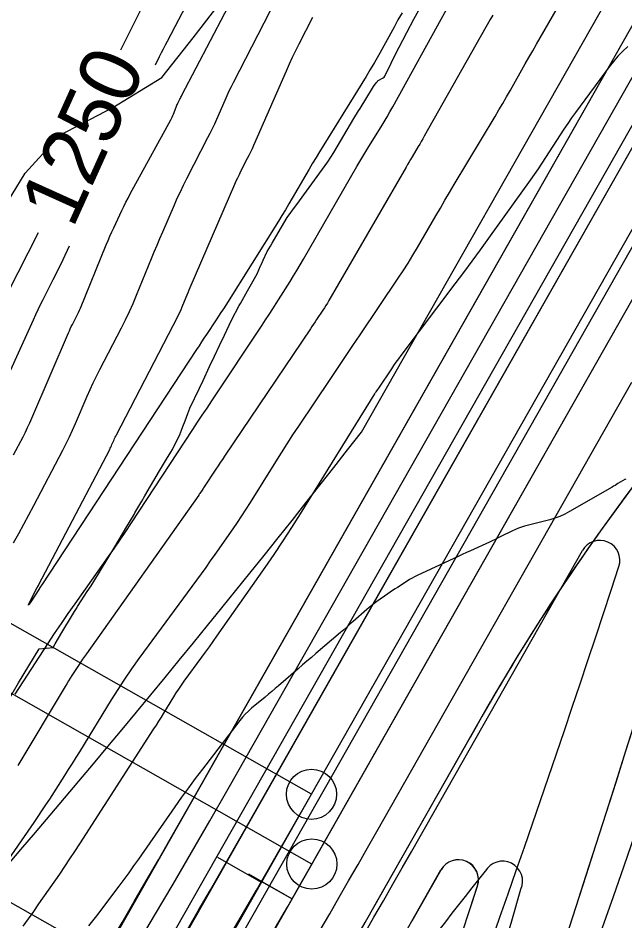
# Model space of a CAD drawing. Extents: x 658976 to 668726, y 639543 to 647196.
# Drawn here: x 662414.7 to 662475.3, y 643354.6 to 643444.7 of the extents above; entities that cross this region are included whole.
import ezdxf

# ---------------------------------------------------------------- set-up
doc = ezdxf.new("R2010")
doc.units = 0
for name, color, linetype in [('Ex_Contour Labels', 7, 'Continuous'), ('Ex_Major Contours', 7, 'Continuous'), ('Ex_Minor Contours', 7, 'Continuous'), ('R_Ramp 15 Degree_Min Ls', 7, 'Continuous'), ('R_Ramp 20 Degree Des Ls', 7, 'Continuous'), ('R_Ramp 20 Degree Des Ls Annot', 7, 'Continuous'), ('R_Ramp 20 Degree Existing Ramp', 7, 'Continuous'), ('R_Ramp 20 Degree_Min Ls', 7, 'Continuous')]:
    doc.layers.add(name, color=color, linetype=linetype)

msp = doc.modelspace()

# ---------------------------------------------------------------- linework, layer by layer
at = {"layer": 'Ex_Major Contours'}
for points in [[(662424.946, 643441.53), (662425.029, 643441.71), (662425.362, 643442.384), (662427.218, 643446.025)], [(662475.54, 643441.861), (662475.033, 643441.385), (662474.552, 643440.885), (662474.099, 643440.36), (662473.672, 643439.811), (662470.322, 643435.263), (662469.925, 643434.715), (662469.537, 643434.161), (662469.158, 643433.601), (662468.788, 643433.035), (662467.325, 643430.759), (662466.955, 643430.192), (662466.579, 643429.63), (662466.195, 643429.073), (662465.805, 643428.521), (662461.642, 643422.712), (662460.814, 643421.563), (662459.978, 643420.42), (662459.134, 643419.282), (662458.283, 643418.15), (662452.884, 643411.013), (662452.641, 643410.687), (662452.403, 643410.358), (662452.169, 643410.026), (662451.94, 643409.69), (662450.643, 643407.764), (662450.545, 643407.618), (662450.38, 643407.373), (662450.348, 643407.324), (662450.315, 643407.275), (662450.284, 643407.226), (662450.253, 643407.176), (662442.841, 643395.216), (662441.984, 643393.855), (662441.108, 643392.507), (662440.213, 643391.171), (662439.299, 643389.848), (662434.504, 643383.014), (662434.129, 643382.482), (662433.75, 643381.951), (662433.369, 643381.423), (662432.986, 643380.896), (662431.23, 643378.502), (662430.957, 643378.12), (662430.691, 643377.733), (662430.433, 643377.34), (662430.183, 643376.942), (662429.201, 643375.338), (662428.954, 643374.938), (662428.705, 643374.539), (662428.454, 643374.142), (662428.2, 643373.746), (662420.829, 643362.294), (662420.334, 643361.533), (662419.833, 643360.776), (662419.325, 643360.023), (662418.811, 643359.274), (662416.74, 643356.29), (662416.221, 643355.544), (662415.699, 643354.801), (662415.175, 643354.06)], [(662413.657, 643417.261), (662416.715, 643423.302)]]:
    msp.add_lwpolyline(points, dxfattribs=at)
at = {"layer": 'Ex_Minor Contours'}
for points in [[(662408.296, 643352.908), (662416.287, 643364.427), (662416.683, 643365.004), (662417.075, 643365.584), (662417.461, 643366.168), (662417.843, 643366.755), (662419.359, 643369.111), (662419.736, 643369.7), (662420.11, 643370.292), (662420.481, 643370.886), (662420.849, 643371.482), (662424.011, 643376.643), (662424.671, 643377.695), (662425.352, 643378.732), (662426.054, 643379.756), (662426.778, 643380.765), (662432.524, 643388.604), (662432.985, 643389.237), (662433.444, 643389.872), (662433.899, 643390.51), (662434.35, 643391.151), (662436.151, 643393.717), (662436.596, 643394.361), (662437.032, 643395.012), (662437.459, 643395.669), (662437.876, 643396.332), (662440.401, 643400.405), (662440.963, 643401.304), (662441.534, 643402.196), (662442.113, 643403.084), (662442.701, 643403.966), (662445.908, 643408.734), (662446.64, 643409.822), (662447.372, 643410.909), (662448.104, 643411.997), (662448.837, 643413.085), (662452.629, 643418.718), (662453.13, 643419.475), (662453.618, 643420.241), (662454.092, 643421.015), (662454.553, 643421.797), (662456.372, 643424.941), (662456.828, 643425.726), (662457.288, 643426.51), (662457.75, 643427.291), (662458.216, 643428.071), (662462.296, 643434.877), (662462.682, 643435.525), (662463.063, 643436.175), (662463.441, 643436.827), (662463.814, 643437.481), (662465.299, 643440.104), (662465.671, 643440.759), (662466.044, 643441.414), (662466.418, 643442.068), (662466.793, 643442.721), (662471.978, 643451.722)], [(662414.232, 643401.09), (662415.184, 643402.908), (662415.418, 643403.364), (662415.643, 643403.825), (662415.858, 643404.29), (662416.065, 643404.76), (662419.715, 643413.275), (662419.806, 643413.484), (662419.902, 643413.691), (662420.001, 643413.895), (662420.104, 643414.099), (662420.523, 643414.907), (662420.626, 643415.111), (662420.723, 643415.316), (662420.817, 643415.524), (662420.905, 643415.734), (662423.49, 643422.046), (662423.671, 643422.48), (662423.856, 643422.911), (662424.047, 643423.339), (662424.243, 643423.766), (662425.035, 643425.468), (662425.237, 643425.892), (662425.445, 643426.312), (662425.661, 643426.729), (662425.882, 643427.143), (662429.919, 643434.523), (662429.994, 643434.665), (662430.064, 643434.809), (662430.129, 643434.956), (662430.19, 643435.104), (662430.46, 643435.798), (662430.501, 643435.9), (662430.545, 643436.001), (662430.591, 643436.101), (662430.64, 643436.2), (662430.84, 643436.592), (662430.89, 643436.69), (662430.94, 643436.788), (662430.991, 643436.886), (662431.042, 643436.983), (662436.751, 643447.937)], [(662440.419, 643446.554), (662436.184, 643438.294), (662435.954, 643437.836), (662435.731, 643437.376), (662435.515, 643436.912), (662435.307, 643436.445), (662434.486, 643434.569), (662434.278, 643434.102), (662434.061, 643433.639), (662433.838, 643433.179), (662433.607, 643432.722), (662431.497, 643428.634), (662431.169, 643427.984), (662430.852, 643427.329), (662430.547, 643426.669), (662430.252, 643426.003), (662429.099, 643423.33), (662428.812, 643422.661), (662428.528, 643421.991), (662428.247, 643421.319), (662427.97, 643420.646), (662426.478, 643417.004), (662426.129, 643416.176), (662425.761, 643415.357), (662425.375, 643414.547), (662424.97, 643413.745), (662422.815, 643409.587), (662422.481, 643408.928), (662422.159, 643408.264), (662421.85, 643407.594), (662421.553, 643406.918), (662420.389, 643404.203), (662420.092, 643403.527), (662419.782, 643402.858), (662419.458, 643402.194), (662419.122, 643401.537), (662416.236, 643396.029), (662415.739, 643395.09), (662415.234, 643394.156), (662414.721, 643393.227), (662414.199, 643392.301)], [(662431.845, 643446.719), (662429.574, 643442.36), (662429.375, 643441.978), (662429.177, 643441.595), (662428.98, 643441.212), (662428.784, 643440.828), (662428.357, 643439.99)], [(662414.387, 643377.21), (662417.672, 643382.252), (662418.336, 643383.259), (662419.008, 643384.26), (662419.691, 643385.255), (662420.383, 643386.243), (662423.726, 643390.969), (662424.305, 643391.796), (662424.877, 643392.627), (662425.442, 643393.463), (662426.001, 643394.304), (662432.136, 643403.637), (662432.605, 643404.348), (662433.074, 643405.059), (662433.544, 643405.77), (662434.016, 643406.479), (662439.035, 643414.025), (662439.393, 643414.566), (662439.747, 643415.11), (662440.098, 643415.657), (662440.445, 643416.206), (662441.826, 643418.405), (662442.169, 643418.957), (662442.507, 643419.512), (662442.839, 643420.069), (662443.166, 643420.63), (662448.495, 643429.864), (662448.787, 643430.365), (662449.083, 643430.864), (662449.383, 643431.36), (662449.687, 643431.854), (662450.911, 643433.823), (662451.214, 643434.318), (662451.51, 643434.816), (662451.8, 643435.318), (662452.083, 643435.824), (662457.44, 643445.551)], [(662462.056, 643444.966), (662461.817, 643444.545), (662455.218, 643432.889), (662455.071, 643432.63), (662454.922, 643432.373), (662454.771, 643432.116), (662454.619, 643431.861), (662454.007, 643430.84), (662453.855, 643430.585), (662453.704, 643430.329), (662453.553, 643430.072), (662453.404, 643429.815), (662445.698, 643416.494), (662445.555, 643416.253), (662445.409, 643416.015), (662445.259, 643415.779), (662445.105, 643415.545), (662444.48, 643414.617), (662444.323, 643414.385), (662444.167, 643414.152), (662444.011, 643413.92), (662443.855, 643413.688), (662435.298, 643400.971), (662435.083, 643400.65), (662434.868, 643400.329), (662434.653, 643400.008), (662434.439, 643399.687), (662433.201, 643397.825), (662433.178, 643397.791), (662433.156, 643397.757), (662433.134, 643397.723), (662433.111, 643397.689), (662432.819, 643397.245), (662432.792, 643397.205), (662432.766, 643397.165), (662432.738, 643397.126), (662432.711, 643397.086), (662421.502, 643381.241), (662421.316, 643380.976), (662421.133, 643380.709), (662420.953, 643380.44), (662420.774, 643380.169), (662420.067, 643379.084), (662419.892, 643378.812), (662419.719, 643378.538), (662419.549, 643378.262), (662419.381, 643377.985), (662414.669, 643370.116)], [(662453.004, 643445.202), (662452.601, 643444.499), (662452.205, 643443.791), (662450.641, 643440.95), (662450.245, 643440.242), (662449.84, 643439.54), (662449.425, 643438.843), (662449.002, 643438.151), (662444.774, 643431.347), (662444.422, 643430.776), (662444.075, 643430.201), (662443.733, 643429.624), (662443.395, 643429.045), (662442.053, 643426.72), (662441.715, 643426.14), (662441.372, 643425.564), (662441.023, 643424.991), (662440.669, 643424.421), (662435.41, 643416.047), (662435.175, 643415.674), (662434.937, 643415.303), (662434.696, 643414.934), (662434.453, 643414.566), (662433.477, 643413.098), (662433.233, 643412.731), (662432.989, 643412.363), (662432.746, 643411.995), (662432.504, 643411.627), (662417.056, 643388.13), (662417.036, 643388.1), (662417.016, 643388.07), (662416.996, 643388.041), (662416.975, 643388.011), (662416.892, 643387.894), (662416.871, 643387.864), (662416.851, 643387.834), (662416.831, 643387.804), (662416.811, 643387.774), (662415.881, 643386.347), (662415.761, 643386.168), (662415.712, 643386.113), (662415.736, 643386.182), (662415.832, 643386.375), (662416.599, 643387.852), (662416.613, 643387.878), (662416.627, 643387.905), (662416.642, 643387.931), (662416.656, 643387.957), (662416.715, 643388.061), (662416.73, 643388.087), (662416.745, 643388.113), (662416.759, 643388.14), (662416.773, 643388.166), (662423.831, 643401.637), (662423.891, 643401.756), (662423.95, 643401.876), (662424.006, 643401.997), (662424.06, 643402.12), (662424.271, 643402.611), (662424.324, 643402.733), (662424.38, 643402.855), (662424.439, 643402.975), (662424.499, 643403.094), (662430.62, 643414.902), (662430.739, 643415.137), (662430.851, 643415.374), (662430.959, 643415.613), (662431.061, 643415.855), (662431.459, 643416.827), (662431.559, 643417.07), (662431.661, 643417.312), (662431.763, 643417.554), (662431.867, 643417.795), (662436.313, 643428.098), (662436.46, 643428.429), (662436.612, 643428.758), (662436.769, 643429.084), (662436.932, 643429.407), (662437.597, 643430.694), (662437.76, 643431.017), (662437.918, 643431.342), (662438.071, 643431.67), (662438.219, 643432.001), (662441.469, 643439.431), (662441.773, 643440.112), (662442.088, 643440.788), (662442.413, 643441.459), (662442.748, 643442.125), (662444.109, 643444.78)], [(662419.774, 643421.921), (662419.145, 643420.57), (662418.907, 643420.064), (662418.664, 643419.56), (662418.418, 643419.059), (662418.168, 643418.559), (662417.158, 643416.564), (662416.908, 643416.064), (662416.663, 643415.562), (662416.423, 643415.057), (662416.188, 643414.55), (662412.365, 643406.185)], [(662475.341, 643398.687), (662475.249, 643398.632), (662474.556, 643398.227), (662474.409, 643398.142), (662474.262, 643398.057), (662474.116, 643397.972), (662473.969, 643397.887), (662469.721, 643395.436), (662469.246, 643395.183), (662468.758, 643394.964), (662468.256, 643394.778), (662467.741, 643394.627), (662465.229, 643393.978), (662464.92, 643393.89), (662464.617, 643393.785), (662464.321, 643393.665), (662464.03, 643393.529), (662462.879, 643392.953), (662462.59, 643392.81), (662462.301, 643392.67), (662462.01, 643392.532), (662461.718, 643392.396), (662459.834, 643391.531), (662459.423, 643391.342), (662459.012, 643391.152), (662458.601, 643390.961), (662458.191, 643390.77), (662454.524, 643389.058), (662454.265, 643388.931), (662454.011, 643388.797), (662453.762, 643388.653), (662453.518, 643388.501), (662452.549, 643387.877), (662452.308, 643387.72), (662452.068, 643387.56), (662451.83, 643387.398), (662451.594, 643387.233), (662450.494, 643386.459), (662450.235, 643386.271), (662449.981, 643386.077), (662449.733, 643385.876), (662449.49, 643385.668), (662448.116, 643384.461), (662447.807, 643384.19), (662447.496, 643383.92), (662447.185, 643383.651), (662446.873, 643383.383), (662444.395, 643381.264), (662443.956, 643380.887), (662443.516, 643380.51), (662443.076, 643380.133), (662442.637, 643379.755), (662440.661, 643378.056), (662440.331, 643377.774), (662440, 643377.493), (662439.668, 643377.213), (662439.335, 643376.935), (662437.999, 643375.824), (662437.674, 643375.538), (662437.366, 643375.236), (662437.075, 643374.916), (662436.802, 643374.58), (662433.079, 643369.737), (662432.376, 643368.811), (662431.684, 643367.877), (662431.003, 643366.935), (662430.333, 643365.984), (662426.695, 643360.758), (662426.217, 643360.077), (662425.732, 643359.401), (662425.241, 643358.73), (662424.743, 643358.063), (662422.52, 643355.111), (662422.126, 643354.596), (662421.725, 643354.087)]]:
    msp.add_lwpolyline(points, dxfattribs=at)
at = {"layer": 'R_Ramp 15 Degree_Min Ls'}
for p, q in [((662432.263, 643366.934), (662529.688, 643538.539)), ((662437.481, 643363.971), (662534.906, 643535.576)), ((662444.003, 643360.269), (662541.428, 643531.873)), ((662450.525, 643356.566), (662459.804, 643372.91)), ((662366.831, 643224.338), (662444.003, 643360.269)), ((662454.003, 643354.591), (662456.897, 643359.688))]:
    msp.add_line(p, q, dxfattribs=at)
for points in [[(662444.003, 643360.269), (662357.04, 643409.64), (662270.078, 643459.011)], [(662437.685, 643359.282), (662442.025, 643356.798)]]:
    msp.add_lwpolyline(points, dxfattribs=at)
msp.add_circle((662444.003, 643360.269), 2.5, dxfattribs=at)
for centre, radius, start, end in [((662649.954, 643267.319), 217.5, 140.87236, 150.95654), ((660965.984, 643845.415), 1582, 336.19579, 343.751919), ((661447.486, 643926.022), 1132.416, 314.880047, 330.415092), ((661447.486, 643926.022), 1138.416, 314.880047, 330.415092), ((662458.636, 643358.7), 2, 341.94022, 150.41509), ((661447.486, 643926.022), 1145.916, 314.880047, 330.415092), ((660965.984, 643845.415), 1572, 336.19579, 341.940218), ((661447.486, 643926.022), 1153.416, 314.880047, 330.415092)]:
    msp.add_arc(centre, radius, start, end, dxfattribs=at)
at = {"layer": 'R_Ramp 20 Degree Des Ls'}
for p, q in [((662448.953, 643403.354), (662551.241, 643583.524)), ((662437.446, 643370.932), (662556.459, 643580.562)), ((662450.491, 643363.527), (662475.944, 643408.361)), ((662453.969, 643361.552), (662471.004, 643391.557))]:
    msp.add_line(p, q, dxfattribs=at)
msp.add_lwpolyline([(662412.782, 643424.959), (662415.403, 643429.221), (662418.872, 643433.001), (662424.161, 643435.748), (662429.018, 643438.74), (662432.148, 643442.712), (662435.23, 643446.712)], dxfattribs=at)
for centre, radius, start, end in [((660980.083, 643877.26), 1582.002, 336.196639, 343.752894), ((661483.324, 644156.776), 1224.78, 315.33337, 322.037232), ((662472.743, 643390.57), 2, 341.94017, 150.41509), ((660980.092, 643877.285), 1572, 336.195663, 341.940166), ((661447.452, 643932.983), 1138.416, 318.658885, 330.415092), ((661447.452, 643932.983), 1153.416, 327.405385, 330.415092), ((661447.452, 643932.983), 1157.416, 327.405385, 330.415092)]:
    msp.add_arc(centre, radius, start, end, dxfattribs=at)
at = {"layer": 'R_Ramp 20 Degree Des Ls Annot'}
for p, q in [((662443.968, 643367.23), (662562.981, 643576.859)), ((662385.704, 643264.603), (662443.968, 643367.23))]:
    msp.add_line(p, q, dxfattribs=at)
for points in [[(662443.968, 643367.23), (662270.043, 643465.972)], [(662434.605, 643360.954), (662438.931, 643358.448)]]:
    msp.add_lwpolyline(points, dxfattribs=at)
msp.add_circle((662443.968, 643367.23), 2.5, dxfattribs=at)
msp.add_arc((661447.452, 643932.983), 1145.916, 318.655361, 330.415092, dxfattribs=at)
at = {"layer": 'R_Ramp 20 Degree Existing Ramp'}
for p, q in [((662423.285, 643351.119), (662529.684, 643538.53)), ((662428.503, 643348.157), (662534.902, 643535.567)), ((662435.025, 643344.454), (662541.424, 643531.864)), ((662441.548, 643340.751), (662461.833, 643376.482)), ((662445.026, 643338.776), (662456.892, 643359.677))]:
    msp.add_line(p, q, dxfattribs=at)
for points in [[(662435.025, 643344.454), (662348.063, 643393.825), (662261.1, 643443.196)], [(662437.687, 643359.269), (662442.035, 643356.801)]]:
    msp.add_lwpolyline(points, dxfattribs=at)
for centre, radius, start, end in [((662649.95, 643267.31), 217.5, 140.87225, 149.87156), ((660965.98, 643845.406), 1582, 336.195784, 343.751919), ((662458.632, 643358.69), 2, 341.94017, 150.41509), ((660965.98, 643845.406), 1572, 336.195784, 341.940167)]:
    msp.add_arc(centre, radius, start, end, dxfattribs=at)
at = {"layer": 'R_Ramp 20 Degree_Min Ls'}
for p, q in [((662418.305, 643332.427), (662517.202, 643506.624)), ((662423.522, 643329.465), (662522.419, 643503.662))]:
    msp.add_line(p, q, dxfattribs=at)
for points in [[(662451.303, 643438.901), (662451.909, 643440.173), (662452.306, 643441.006), (662453.487, 643443.252), (662454.183, 643444.574), (662455.866, 643447.667)], [(662430.085, 643401.641), (662430.852, 643403.199), (662430.879, 643403.242), (662430.904, 643403.294), (662431.003, 643403.559), (662431.14, 643403.933), (662431.352, 643404.51), (662431.617, 643405.229), (662431.823, 643405.767), (662432.784, 643407.753), (662433.147, 643408.512), (662433.805, 643409.912), (662434.301, 643410.958), (662434.793, 643411.996), (662435.284, 643413.034), (662435.284, 643413.034), (662435.995, 643414.532), (662436.763, 643416.009), (662436.82, 643416.111), (662436.876, 643416.21), (662436.877, 643416.213), (662436.878, 643416.213), (662437.591, 643417.481), (662438.544, 643419.172), (662438.896, 643419.951), (662438.909, 643420.011), (662439.145, 643420.524), (662439.508, 643421.313), (662439.518, 643421.33), (662439.519, 643421.331), (662439.549, 643421.382), (662439.557, 643421.396), (662439.88, 643421.936), (662440.059, 643422.237), (662440.415, 643422.854), (662441.543, 643424.776), (662442.377, 643425.914), (662442.59, 643426.204), (662443.209, 643427.05), (662445.615, 643430.333), (662446.189, 643431.275), (662448.204, 643434.655), (662448.656, 643435.414), (662448.812, 643435.667), (662448.812, 643435.668), (662448.816, 643435.673), (662449.488, 643436.766), (662450.051, 643437.682), (662450.167, 643437.864), (662450.434, 643438.238), (662450.461, 643438.266), (662450.526, 643438.338), (662450.541, 643438.357), (662450.559, 643438.377), (662450.622, 643438.447), (662451.124, 643438.731), (662451.223, 643438.786), (662451.303, 643438.901)], [(662416.788, 643381.758), (662418.18, 643381.878), (662418.389, 643382.237), (662419.045, 643383.362), (662419.546, 643384.199), (662419.605, 643384.297), (662420.327, 643385.482), (662420.571, 643385.878), (662420.581, 643385.895), (662420.594, 643385.917), (662420.616, 643385.954), (662420.628, 643385.973), (662421, 643386.549), (662421.584, 643387.455), (662421.974, 643388.045), (662422.256, 643388.47), (662423.69, 643390.826), (662424.352, 643391.913), (662425.553, 643393.937), (662426.266, 643395.154), (662426.355, 643395.305), (662426.741, 643395.964), (662426.741, 643395.964), (662426.741, 643395.964), (662426.742, 643395.964), (662427.048, 643396.486), (662427.354, 643397.007), (662428.813, 643399.495), (662429.512, 643400.686), (662429.921, 643401.383), (662430.085, 643401.641)], [(662399.193, 643352.665), (662400.87, 643355.311), (662401.016, 643355.541), (662401.031, 643355.566), (662401.872, 643356.894), (662401.894, 643356.928), (662403.898, 643360.188), (662404.489, 643361.158), (662407.079, 643365.437), (662409.577, 643369.592), (662409.592, 643369.617), (662409.656, 643369.724), (662412.198, 643374.03), (662414.737, 643378.338), (662416.788, 643381.758)]]:
    msp.add_lwpolyline(points, dxfattribs=at)
for centre, radius, start, end in [((662463.037, 643358.556), 2, 336.12343, 150.41509), ((662630.022, 643222.29), 217.5, 140.87238, 149.87395), ((660945.748, 643799.551), 1582.059, 336.228001, 343.78401)]:
    msp.add_arc(centre, radius, start, end, dxfattribs=at)

# ---------------------------------------------------------------- texts
at = {"layer": 'Ex_Contour Labels'}
msp.add_text('1250', height=6, rotation=65.69995, dxfattribs=at).set_placement((662420.136, 643423.586))

doc.saveas('drawing.dxf')
